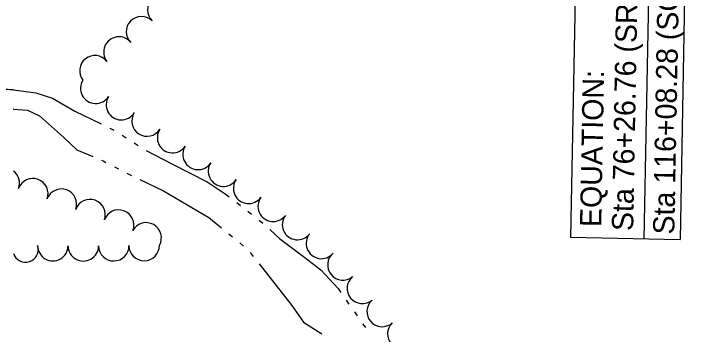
# Model space of a CAD drawing. Extents: x -25029 to 2274964, y -81170 to 687028.
# Drawn here: x -9748.4 to -9304.9, y -66426.2 to -66215.6 of the extents above; entities that cross this region are included whole.
import ezdxf

# ---------------------------------------------------------------- set-up
doc = ezdxf.new("R2010")
doc.units = 0
for name, color, linetype in [('GE_X_CL_100', 7, 'Continuous'), ('TREES', 7, 'Continuous'), ('WATER', 7, 'Continuous')]:
    doc.layers.add(name, color=color, linetype=linetype)

msp = doc.modelspace()

# ---------------------------------------------------------------- linework, layer by layer
at = {"layer": 'GE_X_CL_100'}
for p, q in [((-9327.84, -66024.22), (-9334.21, -66363.33)), ((-9376.86, -66068.75), (-9382.38, -66362.43)), ((-9304.88, -66070.1), (-9310.4, -66363.78)), ((-9382.38, -66362.43), (-9310.4, -66363.78))]:
    msp.add_line(p, q, dxfattribs=at)
at = {"layer": 'TREES'}
for centre, radius, start, end in [((-9650.3, -66213.21), 10, 45.313, 225.313), ((-9664.29, -66227.5), 10, 45.9351, 225.9351), ((-9679.12, -66240.84), 10, 38.0012, 218.0012), ((-9694.9, -66253.14), 10, 37.8505, 217.8505), ((-9694.36, -66264.65), 10, 147.4919, 327.4919), ((-9677.49, -66275.39), 10, 147.4919, 327.4919), ((-9660.63, -66286.15), 10, 147.4283, 327.4283), ((-9643.85, -66297.03), 10, 146.6488, 326.6488), ((-9627.15, -66308.03), 10, 146.6488, 326.6488), ((-9610.44, -66319.02), 10, 146.6488, 326.6488), ((-9754.42, -66326.95), 10, 339.9136, 52.7142), ((-9735.64, -66333.81), 10, 339.9136, 159.9136), ((-9593.93, -66330.31), 10, 144.6381, 324.6381), ((-9716.86, -66340.68), 10, 339.9136, 159.9136), ((-9577.77, -66342.09), 10, 143.2053, 323.2053), ((-9698.07, -66347.55), 10, 339.9136, 159.9136), ((-9679.29, -66354.42), 10, 339.9136, 159.9136), ((-9561.75, -66354.06), 10, 143.2053, 323.2053), ((-9661.19, -66362.78), 10, 330.4919, 150.4919), ((-9546.06, -66366.45), 10, 140.2257, 320.2257), ((-9740.43, -66370.46), 8.35, 197.989, 17.989), ((-9722.49, -66367.93), 10, 179.7712, 359.7712), ((-9702.49, -66368.01), 10, 179.7712, 359.7712), ((-9682.49, -66367.96), 10, 180.4858, 0.4858), ((-9662.49, -66367.79), 10, 180.4859, 0.4859), ((-9531.99, -66380.55), 10, 129.6424, 309.6424), ((-9519.21, -66395.93), 10, 129.7938, 309.7938), ((-9506.18, -66411.1), 10, 131.5893, 311.5893), ((-9492.61, -66425.79), 10, 133.8642, 313.8642)]:
    msp.add_arc(centre, radius, start, end, dxfattribs=at)
at = {"layer": 'WATER'}
for p, q in [((-9685.15, -66290.76), (-9682.34, -66292.13)), ((-9676.99, -66295.34), (-9674.38, -66297.06)), ((-9669.17, -66300.51), (-9666.56, -66302.24)), ((-9682.07, -66316.12), (-9679.3, -66317.56)), ((-9601.73, -66339.61), (-9599.26, -66341.51)), ((-9594.34, -66345.37), (-9591.89, -66347.31)), ((-9586.99, -66351.19), (-9584.54, -66353.13)), ((-9606.84, -66360.18), (-9604.43, -66362.17)), ((-9599.61, -66366.15), (-9597.2, -66368.14)), ((-9592.78, -66372.5), (-9590.85, -66374.96)), ((-9529.74, -66403.71), (-9527.96, -66406.28)), ((-9524.4, -66411.41), (-9522.61, -66413.98)), ((-9519.03, -66419.1), (-9517.15, -66421.6))]:
    msp.add_line(p, q, dxfattribs=at)
for points in [[(-9748.36, -66265.61), (-9749.32, -66265.6), (-9750.58, -66265.58), (-9752.38, -66265.51), (-9754.62, -66265.36), (-9757.21, -66265.11), (-9760.01, -66264.76), (-9762.9, -66264.32), (-9764.39, -66264.05), (-9807.95, -66260.85), (-9810.63, -66260.53)], [(-9748.36, -66265.61), (-9733.77, -66267.67), (-9722.67, -66271.09), (-9708.15, -66279.63), (-9690.77, -66288.04)], [(-9748.36, -66278.31), (-9748.67, -66278.37)], [(-9748.36, -66278.31), (-9739.18, -66279.06), (-9731.21, -66282.76), (-9715.55, -66296.7), (-9706.73, -66304.95), (-9696.19, -66309.44)], [(-9661.24, -66305.5), (-9643.81, -66314.34), (-9621.14, -66326.06), (-9609.23, -66333.84), (-9606.69, -66335.8)], [(-9690.44, -66311.89), (-9689.36, -66312.35), (-9687.62, -66313.25)], [(-9673.75, -66320.43), (-9673.42, -66320.6), (-9670.94, -66321.8)], [(-9665.31, -66324.51), (-9649.79, -66331.98), (-9619.99, -66349.32), (-9611.66, -66356.2)], [(-9579.9, -66357.31), (-9573.5, -66363.14), (-9557.93, -66375.05), (-9546.47, -66383.75), (-9535.02, -66396.11), (-9533.31, -66398.58)], [(-9586.98, -66379.87), (-9565.45, -66407.18), (-9557.87, -66418.16), (-9545.68, -66425.78)]]:
    msp.add_lwpolyline(points, dxfattribs=at)

# ---------------------------------------------------------------- texts
at = {"layer": 'GE_X_CL_100'}
for s, p in [('Sta 116+08.28 (SCHAAF RD.)', (-9314.2, -66360.66)), ('Sta 76+26.76 (SR-17) = ', (-9341.27, -66358.4)), ('EQUATION:', (-9362.22, -66355.78))]:
    msp.add_text(s, height=14, rotation=88.9239, dxfattribs=at).set_placement(p)

doc.saveas('drawing.dxf')
